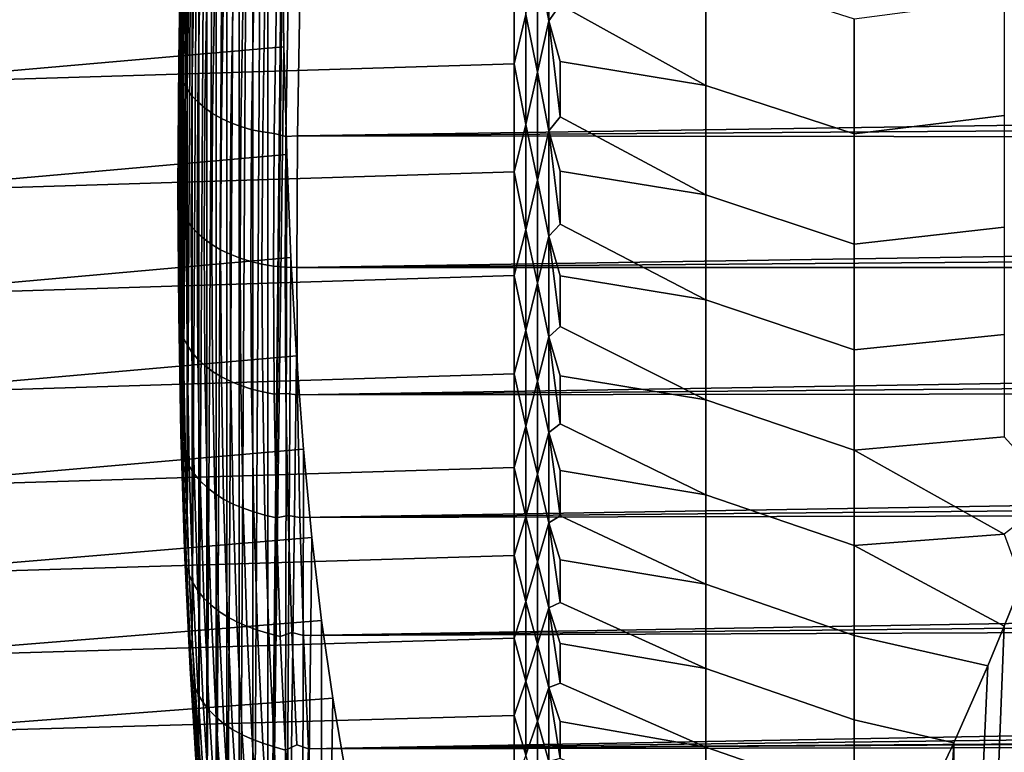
# Model space of a CAD drawing. Header units: metres. Extents: x -32 to 117, y -314 to 32.
# Tile 317 of 380: x 58.98 to 65.6, y -21.42 to -16.5. Entities that reach past the tile are written whole.
import ezdxf

# ---------------------------------------------------------------- set-up
doc = ezdxf.new("R2010")
doc.units = ezdxf.units.M
doc.layers.add('solid_24_501_064_XXX', color=7, linetype='CONTINUOUS')

msp = doc.modelspace()

# ---------------------------------------------------------------- linework, layer by layer
at = {"layer": 'solid_24_501_064_XXX'}
for points in [[(60.646011, -6.842627, 78.426437), (60.755825, -5.76276, 78.685928), (60.745323, -15.146692, 70.873718), (60.64603, -24.836847, 63.327366)], [(60.545338, -24.353743, 64.325645), (60.545319, -7.909618, 78.124016), (60.646011, -6.842627, 78.426437)], [(60.64603, -24.836847, 63.327366), (60.545338, -24.353743, 64.325645), (60.646011, -6.842627, 78.426437)], [(60.453846, -23.831007, 65.303009), (60.453831, -8.962889, 77.778938), (60.545319, -7.909618, 78.124016)], [(60.545338, -24.353743, 64.325645), (60.453846, -23.831007, 65.303009), (60.545319, -7.909618, 78.124016)], [(60.371704, -23.269875, 66.25753), (60.371693, -10.000335, 77.392075), (60.453831, -8.962889, 77.778938)], [(60.453846, -23.831007, 65.303009), (60.371704, -23.269875, 66.25753), (60.453831, -8.962889, 77.778938)], [(60.298977, -22.670658, 67.188568), (60.298969, -11.021258, 76.963638), (60.371693, -10.000335, 77.392075)], [(60.371704, -23.269875, 66.25753), (60.298977, -22.670658, 67.188568), (60.371693, -10.000335, 77.392075)], [(60.235809, -22.035179, 68.093773), (60.235802, -12.02303, 76.495003), (60.298969, -11.021258, 76.963638)], [(60.298977, -22.670658, 67.188568), (60.235809, -22.035179, 68.093773), (60.298969, -11.021258, 76.963638)], [(60.182285, -21.3641, 68.972038), (60.182278, -13.004457, 75.986641), (60.235802, -12.02303, 76.495003)], [(60.235809, -22.035179, 68.093773), (60.182285, -21.3641, 68.972038), (60.235802, -12.02303, 76.495003)], [(60.13847, -20.659494, 69.821259), (60.138466, -13.963104, 75.440216), (60.182278, -13.004457, 75.986641)], [(60.182285, -21.3641, 68.972038), (60.13847, -20.659494, 69.821259), (60.182278, -13.004457, 75.986641)], [(60.104458, -19.922373, 70.64006), (60.104454, -14.897441, 74.856491), (60.138466, -13.963104, 75.440216)], [(60.13847, -20.659494, 69.821259), (60.104458, -19.922373, 70.64006), (60.138466, -13.963104, 75.440216)], [(60.080189, -19.155029, 71.426842), (60.080189, -15.805494, 74.237434), (60.104454, -14.897441, 74.856491)], [(60.104458, -19.922373, 70.64006), (60.080189, -19.155029, 71.426842), (60.104454, -14.897441, 74.856491)], [(60.64603, -24.836847, 63.327366), (60.745323, -15.146692, 70.873718), (60.74514, -15.927435, 70.219666)], [(62.458523, -16.094618, 33.911293), (62.535694, -15.733213, 33.575859), (62.535694, -16.503094, 34.262165)], [(62.535694, -16.503094, 34.262165), (62.535694, -15.733213, 33.575859), (62.611195, -16.395977, 34.134148)], [(60.067432, -15.833385, 74.312195), (60.080189, -15.805494, 74.237434), (60.065643, -16.684847, 73.585205), (60.052616, -16.723408, 73.652626)], [(60.065643, -18.359995, 72.179588), (60.065643, -16.684847, 73.585205), (60.080189, -15.805494, 74.237434)], [(60.080189, -19.155029, 71.426842), (60.065643, -18.359995, 72.179588), (60.080189, -15.805494, 74.237434)], [(60.067432, -15.833385, 74.312195), (60.052616, -16.723408, 73.652626), (60.047016, -16.771893, 73.715454), (60.061874, -15.879265, 74.376953)], [(60.061874, -15.879265, 74.376953), (60.047016, -16.771893, 73.715454), (60.049324, -16.820534, 73.778366), (60.064228, -15.925352, 74.441757)], [(60.74514, -15.927435, 70.219666), (57.914215, -16.167145, 70.007317), (57.914215, -16.926891, 69.295097), (60.754452, -16.679441, 69.533844)], [(60.064228, -15.925352, 74.441757), (60.049324, -16.820534, 73.778366), (60.059521, -16.868849, 73.840736), (60.074467, -15.971191, 74.505966)], [(60.64603, -24.836847, 63.327366), (60.74514, -15.927435, 70.219666), (60.754452, -16.679441, 69.533844)], [(60.074467, -15.971191, 74.505966), (60.059521, -16.868849, 73.840736), (60.077503, -16.916363, 73.901962), (60.092487, -16.016329, 74.568947)], [(60.092487, -16.016329, 74.568947), (60.077503, -16.916363, 73.901962), (60.103092, -16.962603, 73.961426), (60.118114, -16.060316, 74.630081)], [(62.611195, -16.395977, 34.134148), (62.611195, -16.008059, 33.785751), (63.590717, -16.171513, 33.533978), (63.590717, -16.938105, 34.234516)], [(57.914215, -16.926891, 34.704903), (57.914215, -16.167145, 33.992683), (62.30183, -16.03533, 33.875206), (62.30183, -16.792776, 34.574654)], [(60.118114, -16.060316, 74.630081), (60.103092, -16.962603, 73.961426), (60.13604, -17.007113, 74.018547), (60.151096, -16.102722, 74.688759)], [(62.380379, -16.461163, 34.25684), (62.30183, -16.792776, 34.574654), (62.30183, -16.03533, 33.875206)], [(60.151096, -16.102722, 74.688759), (60.13604, -17.007113, 74.018547), (60.176014, -17.049454, 74.072754), (60.191101, -16.143126, 74.744408)], [(60.191101, -16.143126, 74.744408), (60.176014, -17.049454, 74.072754), (60.222622, -17.089205, 74.12352), (60.23774, -16.181128, 74.796463)], [(62.380379, -16.461163, 34.25684), (62.458523, -16.094618, 33.911293), (62.458523, -16.849407, 34.612202)], [(62.458523, -16.849407, 34.612202), (62.458523, -16.094618, 33.911293), (62.535694, -16.503094, 34.262165)], [(60.23774, -16.181128, 74.796463), (60.222622, -17.089205, 74.12352), (60.275402, -17.125973, 74.170326), (60.290546, -16.216351, 74.844421)], [(60.290546, -16.216351, 74.844421), (60.275402, -17.125973, 74.170326), (60.333832, -17.159397, 74.21273), (60.348999, -16.248447, 74.887802)], [(64.589394, -17.263134, 34.187111), (63.590717, -16.938105, 34.234516), (63.590717, -16.171513, 33.533978), (64.589394, -16.489861, 33.468967)], [(60.348999, -16.248447, 74.887802), (60.333832, -17.159397, 74.21273), (60.397339, -17.189144, 74.250298), (60.412521, -16.2771, 74.926186)], [(60.412521, -16.2771, 74.926186), (60.397339, -17.189144, 74.250298), (60.465286, -17.21492, 74.282669), (60.480484, -16.302025, 74.959183)], [(60.465286, -17.21492, 74.282669), (60.537022, -17.235477, 74.31028), (60.552261, -16.320929, 74.987923), (60.480484, -16.302025, 74.959183)], [(60.627121, -16.334593, 75.011444), (60.552261, -16.320929, 74.987923), (60.537022, -17.235477, 74.31028), (60.611824, -17.251083, 74.332497)], [(60.704372, -16.340668, 75.031067), (60.627121, -16.334593, 75.011444), (60.611824, -17.251083, 74.332497), (60.688969, -17.260508, 74.349937)], [(60.767494, -17.281231, 74.348846), (60.782459, -16.375309, 75.020882), (60.704372, -16.340668, 75.031067), (60.688969, -17.260508, 74.349937)], [(60.767494, -17.281231, 74.348846), (60.846821, -17.276987, 74.357201), (60.86158, -16.363916, 75.033897), (60.782459, -16.375309, 75.020882)], [(60.86158, -16.363916, 75.033897), (60.846821, -17.276987, 74.357201), (97.099747, -16.740675, 74.761551), (97.212845, -16.452003, 74.971062)], [(62.535694, -16.503094, 34.262165), (62.611195, -16.395977, 34.134148), (63.590717, -16.938105, 34.234516), (62.611195, -16.776314, 34.490803)], [(65.597748, -16.356504, 33.061081), (65.597748, -17.139183, 33.766342), (64.589394, -17.263134, 34.187111), (64.589394, -16.489861, 33.468967)], [(62.380379, -17.200689, 34.97279), (62.30183, -16.792776, 34.574654), (62.380379, -16.461163, 34.25684)], [(62.380379, -17.200689, 34.97279), (62.380379, -16.461163, 34.25684), (62.458523, -16.849407, 34.612202)], [(62.458523, -16.849407, 34.612202), (62.535694, -16.503094, 34.262165), (62.535694, -17.243067, 34.98061)], [(62.535694, -16.503094, 34.262165), (62.611195, -16.776314, 34.490803), (62.611195, -17.148895, 34.855549)], [(62.535694, -17.243067, 34.98061), (62.535694, -16.503094, 34.262165), (62.611195, -17.148895, 34.855549)], [(60.754452, -16.679441, 69.533844), (57.914215, -16.926891, 69.295097), (57.914215, -17.655293, 68.55085), (60.773251, -17.402605, 68.81633)], [(60.64603, -24.836847, 63.327366), (60.754452, -16.679441, 69.533844), (60.773251, -17.402605, 68.81633), (60.755848, -25.279907, 62.308952)], [(60.052616, -16.723408, 73.652626), (60.047661, -17.585911, 72.958069), (60.042046, -17.636921, 73.01886), (60.047016, -16.771893, 73.715454)], [(60.047661, -17.585911, 72.958069), (60.060833, -17.536364, 72.899025), (60.065643, -16.684847, 73.585205), (60.065643, -18.359995, 72.179588)], [(60.047661, -17.585911, 72.958069), (60.052616, -16.723408, 73.652626), (60.065643, -16.684847, 73.585205), (60.060833, -17.536364, 72.899025)], [(60.846821, -17.276987, 74.357201), (97.007416, -17.029106, 74.546577), (97.099747, -16.740675, 74.761551)], [(57.914215, -17.655293, 35.44915), (57.914215, -16.926891, 34.704903), (62.30183, -16.792776, 34.574654), (62.30183, -17.519749, 35.305737)], [(60.047016, -16.771893, 73.715454), (60.042046, -17.636921, 73.01886), (60.044342, -17.688036, 73.079781), (60.049324, -16.820534, 73.778366)], [(62.380379, -17.200689, 34.97279), (62.30183, -17.519749, 35.305737), (62.30183, -16.792776, 34.574654)], [(62.611195, -17.148895, 34.855549), (62.611195, -16.776314, 34.490803), (63.590717, -16.938105, 34.234516), (63.590717, -17.674377, 34.96685)], [(60.049324, -16.820534, 73.778366), (60.044342, -17.688036, 73.079781), (60.054527, -17.738754, 73.140221), (60.059521, -16.868849, 73.840736)], [(60.059521, -16.868849, 73.840736), (60.054527, -17.738754, 73.140221), (60.072495, -17.78857, 73.199593), (60.077503, -16.916363, 73.901962)], [(62.380379, -17.200689, 34.97279), (62.458523, -16.849407, 34.612202), (62.458523, -17.573704, 35.344582)], [(62.458523, -17.573704, 35.344582), (62.458523, -16.849407, 34.612202), (62.535694, -17.243067, 34.98061)], [(60.077503, -16.916363, 73.901962), (60.072495, -17.78857, 73.199593), (60.098072, -17.836992, 73.257301), (60.103092, -16.962603, 73.961426)], [(64.589394, -18.005159, 34.9375), (63.590717, -17.674377, 34.96685), (63.590717, -16.938105, 34.234516), (64.589394, -17.263134, 34.187111)], [(60.103092, -16.962603, 73.961426), (60.098072, -17.836992, 73.257301), (60.131004, -17.883543, 73.312775), (60.13604, -17.007113, 74.018547)], [(60.13604, -17.007113, 74.018547), (60.131004, -17.883543, 73.312775), (60.170967, -17.927761, 73.365471), (60.176014, -17.049454, 74.072754)], [(60.176014, -17.049454, 74.072754), (60.170967, -17.927761, 73.365471), (60.217567, -17.969208, 73.414871), (60.222622, -17.089205, 74.12352)], [(60.846821, -17.276987, 74.357201), (96.936058, -17.316771, 74.326401), (97.007416, -17.029106, 74.546577)], [(60.222622, -17.089205, 74.12352), (60.217567, -17.969208, 73.414871), (60.27034, -18.007475, 73.460472), (60.275402, -17.125973, 74.170326)], [(60.275402, -17.125973, 74.170326), (60.27034, -18.007475, 73.460472), (60.328762, -18.042185, 73.501839), (60.333832, -17.159397, 74.21273)], [(65.597748, -17.139183, 33.766342), (65.597748, -17.891481, 34.503922), (64.589394, -18.005159, 34.9375), (64.589394, -17.263134, 34.187111)], [(60.333832, -17.159397, 74.21273), (60.328762, -18.042185, 73.501839), (60.392262, -18.072992, 73.538551), (60.397339, -17.189144, 74.250298)], [(60.397339, -17.189144, 74.250298), (60.392262, -18.072992, 73.538551), (60.460205, -18.099594, 73.570259), (60.465286, -17.21492, 74.282669)], [(62.380379, -17.909107, 35.71954), (62.30183, -17.519749, 35.305737), (62.380379, -17.200689, 34.97279)], [(62.380379, -17.909107, 35.71954), (62.380379, -17.200689, 34.97279), (62.458523, -17.573704, 35.344582)], [(62.535694, -17.243067, 34.98061), (62.611195, -17.148895, 34.855549), (63.590717, -17.674377, 34.96685), (62.611195, -17.513548, 35.228226)], [(60.465286, -17.21492, 74.282669), (60.460205, -18.099594, 73.570259), (60.531925, -18.121725, 73.596634), (60.537022, -17.235477, 74.31028)], [(60.537022, -17.235477, 74.31028), (60.531925, -18.121725, 73.596634), (60.606709, -18.13917, 73.617424), (60.611824, -17.251083, 74.332497)], [(60.611824, -17.251083, 74.332497), (60.606709, -18.13917, 73.617424), (60.683819, -18.151752, 73.632416), (60.688969, -17.260508, 74.349937)], [(60.688969, -17.260508, 74.349937), (60.683819, -18.151752, 73.632416), (60.762493, -18.159351, 73.641472), (60.767494, -17.281231, 74.348846)], [(60.767494, -17.281231, 74.348846), (60.762493, -18.159351, 73.641472), (60.841869, -18.161894, 73.644501), (60.846821, -17.276987, 74.357201)], [(60.846821, -17.276987, 74.357201), (60.841869, -18.161894, 73.644501), (96.8853, -17.60202, 74.102211), (96.936058, -17.316771, 74.326401)], [(62.458523, -17.573704, 35.344582), (62.535694, -17.243067, 34.98061), (62.535694, -17.951792, 35.7299)], [(62.535694, -17.243067, 34.98061), (62.611195, -17.513548, 35.228226), (62.611195, -17.870104, 35.608654)], [(62.535694, -17.951792, 35.7299), (62.535694, -17.243067, 34.98061), (62.611195, -17.870104, 35.608654)], [(60.773251, -17.402605, 68.81633), (57.914215, -17.655293, 68.55085), (57.914215, -18.351, 67.775955), (60.801495, -18.094584, 68.069389)], [(60.755848, -25.279907, 62.308952), (60.773251, -17.402605, 68.81633), (60.801495, -18.094584, 68.069389)], [(57.914215, -18.351, 36.224045), (57.914215, -17.655293, 35.44915), (62.30183, -17.519749, 35.305737), (62.30183, -18.214928, 36.067127)], [(62.380379, -17.909107, 35.71954), (62.30183, -18.214928, 36.067127), (62.30183, -17.519749, 35.305737)], [(62.611195, -17.870104, 35.608654), (62.611195, -17.513548, 35.228226), (63.590717, -17.674377, 34.96685), (63.590717, -18.379017, 35.729671)], [(60.047661, -17.585911, 72.958069), (60.052616, -18.419693, 72.229271), (60.047016, -18.473145, 72.287933), (60.042046, -17.636921, 73.01886)], [(60.047661, -17.585911, 72.958069), (60.065643, -18.359995, 72.179588), (60.052616, -18.419693, 72.229271)], [(96.854958, -17.88357, 73.875031), (96.8853, -17.60202, 74.102211), (60.841869, -18.161894, 73.644501)], [(62.380379, -17.909107, 35.71954), (62.458523, -17.573704, 35.344582), (62.458523, -18.266193, 36.107101)], [(62.458523, -18.266193, 36.107101), (62.458523, -17.573704, 35.344582), (62.535694, -17.951792, 35.7299)], [(60.042046, -17.636921, 73.01886), (60.047016, -18.473145, 72.287933), (60.049324, -18.526653, 72.346756), (60.044342, -17.688036, 73.079781)], [(60.044342, -17.688036, 73.079781), (60.049324, -18.526653, 72.346756), (60.059521, -18.579693, 72.405174), (60.054527, -17.738754, 73.140221)], [(60.054527, -17.738754, 73.140221), (60.059521, -18.579693, 72.405174), (60.077503, -18.631735, 72.462593), (60.072495, -17.78857, 73.199593)], [(64.589394, -18.714598, 35.718765), (63.590717, -18.379017, 35.729671), (63.590717, -17.674377, 34.96685), (64.589394, -18.005159, 34.9375)], [(60.072495, -17.78857, 73.199593), (60.077503, -18.631735, 72.462593), (60.103096, -18.682266, 72.518456), (60.098072, -17.836992, 73.257301)], [(60.098072, -17.836992, 73.257301), (60.103096, -18.682266, 72.518456), (60.13604, -18.730789, 72.572212), (60.131004, -17.883543, 73.312775)], [(62.535694, -17.951792, 35.7299), (62.611195, -17.870104, 35.608654), (63.590717, -18.379017, 35.729671), (62.611195, -18.218397, 35.996662)], [(60.131004, -17.883543, 73.312775), (60.13604, -18.730789, 72.572212), (60.176014, -18.776821, 72.623322), (60.170967, -17.927761, 73.365471)], [(60.170967, -17.927761, 73.365471), (60.176014, -18.776821, 72.623322), (60.222622, -18.81991, 72.67128), (60.217567, -17.969208, 73.414871)], [(96.854958, -17.88357, 73.875031), (60.841869, -18.161894, 73.644501), (96.845093, -18.161894, 73.644501)], [(62.380379, -18.585133, 36.495731), (62.30183, -18.214928, 36.067127), (62.380379, -17.909107, 35.71954)], [(62.380379, -18.585133, 36.495731), (62.380379, -17.909107, 35.71954), (62.458523, -18.266193, 36.107101)], [(65.597748, -17.891481, 34.503922), (65.597748, -18.612068, 35.272511), (64.589394, -18.714598, 35.718765), (64.589394, -18.005159, 34.9375)], [(60.217567, -17.969208, 73.414871), (60.222622, -18.81991, 72.67128), (60.275402, -18.859625, 72.715622), (60.27034, -18.007475, 73.460472)], [(62.458523, -18.266193, 36.107101), (62.535694, -17.951792, 35.7299), (62.535694, -18.627985, 36.508675)], [(62.535694, -17.951792, 35.7299), (62.611195, -18.218397, 35.996662), (62.611195, -18.558268, 36.392071)], [(62.535694, -18.627985, 36.508675), (62.535694, -17.951792, 35.7299), (62.611195, -18.558268, 36.392071)], [(60.27034, -18.007475, 73.460472), (60.275402, -18.859625, 72.715622), (60.333832, -18.895578, 72.755898), (60.328762, -18.042185, 73.501839)], [(60.328762, -18.042185, 73.501839), (60.333832, -18.895578, 72.755898), (60.397339, -18.92741, 72.791718), (60.392262, -18.072992, 73.538551)], [(60.801495, -18.094584, 68.069389), (57.914215, -18.351, 67.775955), (57.914215, -19.012726, 66.971848), (60.839176, -18.755272, 67.293129)], [(60.392262, -18.072992, 73.538551), (60.397339, -18.92741, 72.791718), (60.465286, -18.954809, 72.822723), (60.460205, -18.099594, 73.570259)], [(60.460205, -18.099594, 73.570259), (60.465286, -18.954809, 72.822723), (60.537022, -18.978432, 72.847763), (60.531925, -18.121725, 73.596634)], [(60.531925, -18.121725, 73.596634), (60.537022, -18.978432, 72.847763), (60.611824, -18.997604, 72.866989), (60.606709, -18.13917, 73.617424)], [(60.755848, -25.279907, 62.308952), (60.801495, -18.094584, 68.069389), (60.839176, -18.755272, 67.293129)], [(60.606709, -18.13917, 73.617424), (60.611824, -18.997604, 72.866989), (60.688969, -19.013142, 72.879295), (60.683819, -18.151752, 73.632416)], [(60.683819, -18.151752, 73.632416), (60.688969, -19.013142, 72.879295), (60.767494, -19.008467, 72.899521), (60.762493, -18.159351, 73.641472)], [(60.762493, -18.159351, 73.641472), (60.767494, -19.008467, 72.899521), (60.846825, -19.017479, 72.896751), (60.841869, -18.161894, 73.644501)], [(60.841869, -18.161894, 73.644501), (60.846825, -19.017479, 72.896751), (96.85495, -18.43726, 73.410423), (96.845093, -18.161894, 73.644501)], [(57.914215, -19.012726, 37.028152), (57.914215, -18.351, 36.224045), (62.30183, -18.214928, 36.067127), (62.30183, -18.877043, 36.857433)], [(62.380379, -18.585133, 36.495731), (62.30183, -18.877043, 36.857433), (62.30183, -18.214928, 36.067127)], [(62.380379, -18.585133, 36.495731), (62.458523, -18.266193, 36.107101), (62.458523, -18.925625, 36.898388)], [(62.458523, -18.925625, 36.898388), (62.458523, -18.266193, 36.107101), (62.535694, -18.627985, 36.508675)], [(62.611195, -18.558268, 36.392071), (62.611195, -18.218397, 35.996662), (63.590717, -18.379017, 35.729671), (63.590717, -19.05076, 36.521618)], [(60.067432, -19.223795, 71.4673), (60.052616, -18.419693, 72.229271), (60.065643, -18.359995, 72.179588), (60.080189, -19.155029, 71.426842)], [(64.589394, -19.390165, 36.529503), (63.590717, -19.05076, 36.521618), (63.590717, -18.379017, 35.729671), (64.589394, -18.714598, 35.718765)], [(60.052616, -18.419693, 72.229271), (60.067432, -19.223795, 71.4673), (60.061878, -19.2796, 71.523727), (60.047016, -18.473145, 72.287933)], [(60.846825, -19.017479, 72.896751), (96.885307, -18.7099, 73.172585), (96.85495, -18.43726, 73.410423)], [(60.047016, -18.473145, 72.287933), (60.061878, -19.2796, 71.523727), (60.064228, -19.335417, 71.580368), (60.049324, -18.526653, 72.346756)], [(60.049324, -18.526653, 72.346756), (60.064228, -19.335417, 71.580368), (60.074467, -19.390694, 71.636665), (60.059521, -18.579693, 72.405174)], [(60.059521, -18.579693, 72.405174), (60.074467, -19.390694, 71.636665), (60.092487, -19.444883, 71.692047), (60.077503, -18.631735, 72.462593)], [(62.380379, -19.227545, 37.299965), (62.30183, -18.877043, 36.857433), (62.380379, -18.585133, 36.495731)], [(62.380379, -19.227545, 37.299965), (62.380379, -18.585133, 36.495731), (62.458523, -18.925625, 36.898388)], [(62.535694, -18.627985, 36.508675), (62.611195, -18.558268, 36.392071), (63.590717, -19.05076, 36.521618), (62.611195, -18.889559, 36.794693)], [(60.077503, -18.631735, 72.462593), (60.092487, -19.444883, 71.692047), (60.118114, -19.497448, 71.745987), (60.103096, -18.682266, 72.518456)], [(62.458523, -18.925625, 36.898388), (62.535694, -18.627985, 36.508675), (62.535694, -19.27042, 37.315525)], [(62.535694, -18.627985, 36.508675), (62.611195, -18.889559, 36.794693), (62.611195, -19.212116, 37.204346)], [(62.535694, -19.27042, 37.315525), (62.535694, -18.627985, 36.508675), (62.611195, -19.212116, 37.204346)], [(65.597748, -18.612068, 35.272511), (65.597748, -19.299664, 36.070755), (64.589394, -19.390165, 36.529503), (64.589394, -18.714598, 35.718765)], [(60.103096, -18.682266, 72.518456), (60.118114, -19.497448, 71.745987), (60.151096, -19.547873, 71.797935), (60.13604, -18.730789, 72.572212)], [(60.13604, -18.730789, 72.572212), (60.151096, -19.547873, 71.797935), (60.191101, -19.595655, 71.847389), (60.176014, -18.776821, 72.623322)], [(60.846825, -19.017479, 72.896751), (96.936073, -18.980242, 72.93058), (96.885307, -18.7099, 73.172585)], [(60.839176, -18.755272, 67.293129), (57.914215, -19.012726, 66.971848), (57.914215, -19.639244, 66.140015), (60.8862, -19.382492, 66.489922)], [(60.176014, -18.776821, 72.623322), (60.191101, -19.595655, 71.847389), (60.23774, -19.640324, 71.893852), (60.222622, -18.81991, 72.67128)], [(60.755848, -25.279907, 62.308952), (60.839176, -18.755272, 67.293129), (60.8862, -19.382492, 66.489922), (60.874622, -25.681635, 61.272495)], [(60.222622, -18.81991, 72.67128), (60.23774, -19.640324, 71.893852), (60.290546, -19.681437, 71.936867), (60.275402, -18.859625, 72.715622)], [(60.275402, -18.859625, 72.715622), (60.290546, -19.681437, 71.936867), (60.348999, -19.718588, 71.976013), (60.333832, -18.895578, 72.755898)], [(57.914215, -19.639244, 37.859982), (57.914215, -19.012726, 37.028152), (62.30183, -18.877043, 36.857433), (62.30183, -19.504894, 37.675228)], [(60.333832, -18.895578, 72.755898), (60.348999, -19.718588, 71.976013), (60.412521, -19.75141, 72.010895), (60.397339, -18.92741, 72.791718)], [(60.397339, -18.92741, 72.791718), (60.412521, -19.75141, 72.010895), (60.480484, -19.779575, 72.041168), (60.465286, -18.954809, 72.822723)], [(62.380379, -19.227545, 37.299965), (62.30183, -19.504894, 37.675228), (62.30183, -18.877043, 36.857433)], [(62.380379, -19.227545, 37.299965), (62.458523, -18.925625, 36.898388), (62.458523, -19.550804, 37.717003)], [(62.458523, -19.550804, 37.717003), (62.458523, -18.925625, 36.898388), (62.535694, -19.27042, 37.315525)], [(62.611195, -19.212116, 37.204346), (62.611195, -18.889559, 36.794693), (63.590717, -19.05076, 36.521618), (63.590717, -19.688406, 37.341267)], [(60.465286, -18.954809, 72.822723), (60.480484, -19.779575, 72.041168), (60.552261, -19.804602, 72.064774), (60.537022, -18.978432, 72.847763)], [(60.537022, -18.978432, 72.847763), (60.552261, -19.804602, 72.064774), (60.627121, -19.825386, 72.082314), (60.611824, -18.997604, 72.866989)], [(60.611824, -18.997604, 72.866989), (60.627121, -19.825386, 72.082314), (60.704372, -19.843658, 72.091705), (60.688969, -19.013142, 72.879295)], [(60.861584, -19.842489, 72.115013), (97.007439, -19.247049, 72.685493), (96.936073, -18.980242, 72.93058), (60.846825, -19.017479, 72.896751)], [(60.704372, -19.843658, 72.091705), (60.782459, -19.827616, 72.124054), (60.767494, -19.008467, 72.899521), (60.688969, -19.013142, 72.879295)], [(60.767494, -19.008467, 72.899521), (60.782459, -19.827616, 72.124054), (60.861584, -19.842489, 72.115013), (60.846825, -19.017479, 72.896751)], [(64.589394, -20.030636, 37.36824), (63.590717, -19.688406, 37.341267), (63.590717, -19.05076, 36.521618), (64.589394, -19.390165, 36.529503)], [(60.092083, -19.996675, 70.67363), (60.067432, -19.223795, 71.4673), (60.080189, -19.155029, 71.426842), (60.104458, -19.922373, 70.64006)], [(60.067432, -19.223795, 71.4673), (60.092083, -19.996675, 70.67363), (60.086597, -20.054741, 70.727737), (60.061878, -19.2796, 71.523727)], [(60.861584, -19.842489, 72.115013), (97.099785, -19.508869, 72.438744), (97.007439, -19.247049, 72.685493)], [(62.380379, -19.835182, 38.130783), (62.30183, -19.504894, 37.675228), (62.380379, -19.227545, 37.299965)], [(62.380379, -19.835182, 38.130783), (62.380379, -19.227545, 37.299965), (62.458523, -19.550804, 37.717003)], [(62.535694, -19.27042, 37.315525), (62.611195, -19.212116, 37.204346), (63.590717, -19.688406, 37.341267), (62.611195, -19.525791, 37.620838)], [(60.061878, -19.2796, 71.523727), (60.086597, -20.054741, 70.727737), (60.08902, -20.112774, 70.782104), (60.064228, -19.335417, 71.580368)], [(62.458523, -19.550804, 37.717003), (62.535694, -19.27042, 37.315525), (62.535694, -19.877934, 38.148983)], [(62.535694, -19.27042, 37.315525), (62.611195, -19.525791, 37.620838), (62.611195, -19.830439, 38.04398)], [(62.535694, -19.877934, 38.148983), (62.535694, -19.27042, 37.315525), (62.611195, -19.830439, 38.04398)], [(65.946266, -19.683893, 36.441795), (65.597748, -19.953051, 36.897228), (64.589394, -19.390165, 36.529503), (65.597748, -19.299664, 36.070755)], [(60.8862, -19.382492, 66.489922), (57.914215, -19.639244, 66.140015), (57.914215, -20.229397, 65.281998), (60.942558, -19.976122, 65.659966)], [(60.064228, -19.335417, 71.580368), (60.08902, -20.112774, 70.782104), (60.099327, -20.1702, 70.836189), (60.074467, -19.390694, 71.636665)], [(60.074467, -19.390694, 71.636665), (60.099327, -20.1702, 70.836189), (60.117416, -20.226452, 70.889458), (60.092487, -19.444883, 71.692047)], [(60.874622, -25.681635, 61.272495), (60.8862, -19.382492, 66.489922), (60.942558, -19.976122, 65.659966)], [(65.597748, -19.953051, 36.897228), (64.589394, -20.030636, 37.36824), (64.589394, -19.390165, 36.529503)], [(60.092487, -19.444883, 71.692047), (60.117416, -20.226452, 70.889458), (60.143105, -20.280973, 70.941383), (60.118114, -19.497448, 71.745987)], [(57.914215, -20.229397, 38.717999), (57.914215, -19.639244, 37.859982), (62.30183, -19.504894, 37.675228), (62.30183, -20.09734, 38.519016)], [(60.118114, -19.497448, 71.745987), (60.143105, -20.280973, 70.941383), (60.176144, -20.333223, 70.991463), (60.151096, -19.547873, 71.797935)], [(60.861584, -19.842489, 72.115013), (97.212906, -19.765347, 72.190819), (97.099785, -19.508869, 72.438744)], [(62.380379, -19.835182, 38.130783), (62.30183, -20.09734, 38.519016), (62.30183, -19.504894, 37.675228)], [(62.611195, -19.830439, 38.04398), (62.611195, -19.525791, 37.620838), (63.590717, -19.688406, 37.341267), (63.590717, -20.290812, 38.187149)], [(60.151096, -19.547873, 71.797935), (60.176144, -20.333223, 70.991463), (60.216206, -20.382687, 71.039185), (60.191101, -19.595655, 71.847389)], [(62.380379, -19.835182, 38.130783), (62.458523, -19.550804, 37.717003), (62.458523, -20.140602, 38.561466)], [(62.458523, -20.140602, 38.561466), (62.458523, -19.550804, 37.717003), (62.535694, -19.877934, 38.148983)], [(60.191101, -19.595655, 71.847389), (60.216206, -20.382687, 71.039185), (60.26289, -20.428875, 71.084091), (60.23774, -19.640324, 71.893852)], [(60.23774, -19.640324, 71.893852), (60.26289, -20.428875, 71.084091), (60.315739, -20.471331, 71.125725), (60.290546, -19.681437, 71.936867)], [(60.290546, -19.681437, 71.936867), (60.315739, -20.471331, 71.125725), (60.374229, -20.509632, 71.163689), (60.348999, -19.718588, 71.976013)], [(60.348999, -19.718588, 71.976013), (60.374229, -20.509632, 71.163689), (60.437782, -20.543404, 71.197594), (60.412521, -19.75141, 72.010895)], [(64.589394, -20.634851, 38.233459), (63.590717, -20.290812, 38.187149), (63.590717, -19.688406, 37.341267), (64.589394, -20.030636, 37.36824)], [(60.412521, -19.75141, 72.010895), (60.437782, -20.543404, 71.197594), (60.505768, -20.572309, 71.227112), (60.480484, -19.779575, 72.041168)], [(60.480484, -19.779575, 72.041168), (60.505768, -20.572309, 71.227112), (60.577618, -20.598639, 71.249199), (60.552261, -19.804602, 72.064774)], [(60.886166, -20.635553, 71.300537), (97.34668, -20.014908, 71.943451), (97.212906, -19.765347, 72.190819), (60.861584, -19.842489, 72.115013)], [(60.552261, -19.804602, 72.064774), (60.577618, -20.598639, 71.249199), (60.652573, -20.620911, 71.264938), (60.627121, -19.825386, 72.082314)], [(60.627121, -19.825386, 72.082314), (60.652573, -20.620911, 71.264938), (60.73, -20.641685, 71.271187), (60.704372, -19.843658, 72.091705)], [(60.73, -20.641685, 71.271187), (60.807354, -20.61525, 71.316566), (60.782459, -19.827616, 72.124054), (60.704372, -19.843658, 72.091705)], [(60.782459, -19.827616, 72.124054), (60.807354, -20.61525, 71.316566), (60.886166, -20.635553, 71.300537), (60.861584, -19.842489, 72.115013)], [(62.380379, -20.406942, 38.986691), (62.30183, -20.09734, 38.519016), (62.380379, -19.835182, 38.130783)], [(62.380379, -20.406942, 38.986691), (62.380379, -19.835182, 38.130783), (62.458523, -20.140602, 38.561466)], [(62.535694, -19.877934, 38.148983), (62.611195, -19.830439, 38.04398), (63.590717, -20.290812, 38.187149), (62.611195, -20.125917, 38.473576)], [(60.126534, -20.736795, 69.849739), (60.092083, -19.996675, 70.67363), (60.104458, -19.922373, 70.64006), (60.13847, -20.659494, 69.821259)], [(62.458523, -20.140602, 38.561466), (62.535694, -19.877934, 38.148983), (62.535694, -20.449425, 39.007542)], [(62.535694, -19.877934, 38.148983), (62.611195, -20.125917, 38.473576), (62.611195, -20.412092, 38.90942)], [(62.535694, -20.449425, 39.007542), (62.535694, -19.877934, 38.148983), (62.611195, -20.412092, 38.90942)], [(60.942558, -19.976122, 65.659966), (57.914215, -20.229397, 65.281998), (57.914215, -20.782087, 64.399391), (61.008106, -20.534176, 64.805717)], [(60.874622, -25.681635, 61.272495), (60.942558, -19.976122, 65.659966), (61.008106, -20.534176, 64.805717), (61.002239, -26.041723, 60.218884)], [(65.715691, -20.279531, 37.299675), (65.597603, -20.570997, 37.750458), (64.589394, -20.030636, 37.36824), (65.597748, -19.953051, 36.897228)], [(60.092083, -19.996675, 70.67363), (60.126534, -20.736795, 69.849739), (60.121151, -20.797024, 69.901436), (60.086597, -20.054741, 70.727737)], [(60.086597, -20.054741, 70.727737), (60.121151, -20.797024, 69.901436), (60.123672, -20.85718, 69.953438), (60.08902, -20.112774, 70.782104)], [(60.886166, -20.635553, 71.300537), (97.500961, -20.257532, 71.696953), (97.34668, -20.014908, 71.943451)], [(65.486107, -20.837645, 38.183224), (64.589394, -20.634851, 38.233459), (64.589394, -20.030636, 37.36824), (65.597603, -20.570997, 37.750458)], [(57.914215, -20.782087, 39.600613), (57.914215, -20.229397, 38.717999), (62.30183, -20.09734, 38.519016), (62.30183, -20.653303, 39.387268)], [(60.08902, -20.112774, 70.782104), (60.123672, -20.85718, 69.953438), (60.134075, -20.916662, 70.005226), (60.099327, -20.1702, 70.836189)], [(62.380379, -20.406942, 38.986691), (62.30183, -20.653303, 39.387268), (62.30183, -20.09734, 38.519016)], [(60.099327, -20.1702, 70.836189), (60.134075, -20.916662, 70.005226), (60.152256, -20.974888, 70.056305), (60.117416, -20.226452, 70.889458)], [(62.380379, -20.406942, 38.986691), (62.458523, -20.140602, 38.561466), (62.458523, -20.693947, 39.430252)], [(62.458523, -20.693947, 39.430252), (62.458523, -20.140602, 38.561466), (62.535694, -20.449425, 39.007542)], [(62.611195, -20.412092, 38.90942), (62.611195, -20.125917, 38.473576), (63.590717, -20.290812, 38.187149), (63.590717, -20.856897, 39.057758)], [(60.117416, -20.226452, 70.889458), (60.152256, -20.974888, 70.056305), (60.178032, -21.031279, 70.106148), (60.143105, -20.280973, 70.941383)], [(60.143105, -20.280973, 70.941383), (60.178032, -21.031279, 70.106148), (60.211151, -21.085278, 70.154282), (60.176144, -20.333223, 70.991463)], [(60.886166, -20.635553, 71.300537), (97.675285, -20.491785, 71.453117), (97.500961, -20.257532, 71.696953)], [(64.589394, -21.201721, 39.123596), (63.590717, -20.856897, 39.057758), (63.590717, -20.290812, 38.187149), (64.589394, -20.634851, 38.233459)], [(65.517082, -22.631523, 36.495579), (65.597603, -20.570997, 37.750458), (65.715691, -20.279531, 37.299675), (65.642548, -22.308306, 36.028042)], [(60.176144, -20.333223, 70.991463), (60.211151, -21.085278, 70.154282), (60.251286, -21.136351, 70.200211), (60.216206, -20.382687, 71.039185)], [(60.216206, -20.382687, 71.039185), (60.251286, -21.136351, 70.200211), (60.298038, -21.18399, 70.2435), (60.26289, -20.428875, 71.084091)], [(60.26289, -20.428875, 71.084091), (60.298038, -21.18399, 70.2435), (60.350948, -21.22773, 70.283707), (60.315739, -20.471331, 71.125725)], [(62.380379, -20.941795, 39.866131), (62.30183, -20.653303, 39.387268), (62.380379, -20.406942, 38.986691)], [(62.380379, -20.941795, 39.866131), (62.380379, -20.406942, 38.986691), (62.458523, -20.693947, 39.430252)], [(62.458523, -20.693947, 39.430252), (62.535694, -20.449425, 39.007542), (62.535694, -20.983858, 39.889648)], [(62.535694, -20.449425, 39.007542), (62.611195, -20.412092, 38.90942), (63.590717, -20.856897, 39.057758), (62.611195, -20.688829, 39.351322)], [(62.535694, -20.449425, 39.007542), (62.611195, -20.688829, 39.351322), (62.611195, -20.956001, 39.799068)], [(62.535694, -20.983858, 39.889648), (62.535694, -20.449425, 39.007542), (62.611195, -20.956001, 39.799068)], [(60.315739, -20.471331, 71.125725), (60.350948, -21.22773, 70.283707), (60.409489, -21.267134, 70.320442), (60.374229, -20.509632, 71.163689)], [(60.374229, -20.509632, 71.163689), (60.409489, -21.267134, 70.320442), (60.473083, -21.301813, 70.35334), (60.437782, -20.543404, 71.197594)], [(60.920532, -21.395403, 70.454597), (97.869614, -20.717833, 71.212189), (97.675285, -20.491785, 71.453117), (60.886166, -20.635553, 71.300537)], [(61.008106, -20.534176, 64.805717), (57.914215, -20.782087, 64.399391), (57.914215, -21.296295, 63.493816), (61.082829, -21.056488, 63.927475)], [(60.437782, -20.543404, 71.197594), (60.473083, -21.301813, 70.35334), (60.541103, -21.331427, 70.382072), (60.505768, -20.572309, 71.227112)], [(60.505768, -20.572309, 71.227112), (60.541103, -21.331427, 70.382072), (60.613056, -21.358961, 70.40255), (60.577618, -20.598639, 71.249199)], [(61.002239, -26.041723, 60.218884), (61.008106, -20.534176, 64.805717), (61.082829, -21.056488, 63.927475)], [(65.391785, -22.945253, 36.970112), (65.486107, -20.837645, 38.183224), (65.597603, -20.570997, 37.750458), (65.517082, -22.631523, 36.495579)], [(60.577618, -20.598639, 71.249199), (60.613056, -21.358961, 70.40255), (60.688141, -21.382586, 70.416374), (60.652573, -20.620911, 71.264938)], [(60.652573, -20.620911, 71.264938), (60.688141, -21.382586, 70.416374), (60.765812, -21.405611, 70.419296), (60.73, -20.641685, 71.271187)], [(60.765812, -21.405611, 70.419296), (60.842148, -21.369822, 70.478523), (60.807354, -20.61525, 71.316566), (60.73, -20.641685, 71.271187)], [(60.807354, -20.61525, 71.316566), (60.842148, -21.369822, 70.478523), (60.920532, -21.395403, 70.454597), (60.886166, -20.635553, 71.300537)], [(65.258118, -21.356682, 39.090183), (64.589394, -21.201721, 39.123596), (64.589394, -20.634851, 38.233459), (65.486107, -20.837645, 38.183224)], [(57.914215, -21.296295, 40.506184), (57.914215, -20.782087, 39.600613), (62.30183, -20.653303, 39.387268), (62.30183, -21.17178, 40.278408)], [(60.170727, -21.44281, 68.997093), (60.126534, -20.736795, 69.849739), (60.13847, -20.659494, 69.821259), (60.182285, -21.3641, 68.972038)], [(60.920532, -21.395403, 70.454597), (98.083435, -20.934492, 70.975861), (97.869614, -20.717833, 71.212189)], [(62.380379, -20.941795, 39.866131), (62.30183, -21.17178, 40.278408), (62.30183, -20.653303, 39.387268)], [(62.380379, -20.941795, 39.866131), (62.458523, -20.693947, 39.430252), (62.458523, -21.209841, 40.321789)], [(62.458523, -21.209841, 40.321789), (62.458523, -20.693947, 39.430252), (62.535694, -20.983858, 39.889648)], [(62.611195, -20.956001, 39.799068), (62.611195, -20.688829, 39.351322), (63.590717, -20.856897, 39.057758), (63.590717, -21.385654, 39.95153)], [(60.126534, -20.736795, 69.849739), (60.170727, -21.44281, 68.997093), (60.165474, -21.5051, 69.046303), (60.121151, -20.797024, 69.901436)], [(60.121151, -20.797024, 69.901436), (60.165474, -21.5051, 69.046303), (60.168121, -21.567276, 69.095863), (60.123672, -20.85718, 69.953438)], [(65.391785, -22.945253, 36.970112), (65.266823, -23.249084, 37.450993), (65.258118, -21.356682, 39.090183), (65.486107, -20.837645, 38.183224)], [(60.123672, -20.85718, 69.953438), (60.168121, -21.567276, 69.095863), (60.178646, -21.628721, 69.145287), (60.134075, -20.916662, 70.005226)], [(60.134075, -20.916662, 70.005226), (60.178646, -21.628721, 69.145287), (60.196945, -21.688828, 69.194092), (60.152256, -20.974888, 70.056305)], [(64.589394, -21.730217, 40.037037), (63.590717, -21.385654, 39.95153), (63.590717, -20.856897, 39.057758), (64.589394, -21.201721, 39.123596)], [(60.152256, -20.974888, 70.056305), (60.196945, -21.688828, 69.194092), (60.222832, -21.747, 69.241783), (60.178032, -21.031279, 70.106148)], [(60.920532, -21.395403, 70.454597), (98.316696, -21.141977, 70.744408), (98.083435, -20.934492, 70.975861)], [(62.380379, -21.438772, 40.767521), (62.30183, -21.17178, 40.278408), (62.380379, -20.941795, 39.866131)], [(62.380379, -21.438772, 40.767521), (62.380379, -20.941795, 39.866131), (62.458523, -21.209841, 40.321789)], [(62.458523, -21.209841, 40.321789), (62.535694, -20.983858, 39.889648), (62.535694, -21.480265, 40.793697)], [(62.535694, -20.983858, 39.889648), (62.611195, -20.956001, 39.799068), (63.590717, -21.385654, 39.95153), (62.611195, -21.213486, 40.252457)], [(62.535694, -20.983858, 39.889648), (62.611195, -21.213486, 40.252457), (62.611195, -21.461163, 40.711277)], [(62.535694, -21.480265, 40.793697), (62.535694, -20.983858, 39.889648), (62.611195, -21.461163, 40.711277)], [(60.178032, -21.031279, 70.106148), (60.222832, -21.747, 69.241783), (60.256058, -21.802666, 69.287903), (60.211151, -21.085278, 70.154282)], [(61.082829, -21.056488, 63.927475), (57.914215, -21.296295, 63.493816), (57.914215, -21.771067, 62.566959), (61.166542, -21.541302, 63.02774)], [(60.211151, -21.085278, 70.154282), (60.256058, -21.802666, 69.287903), (60.296288, -21.85527, 69.331985), (60.251286, -21.136351, 70.200211)], [(61.002239, -26.041723, 60.218884), (61.082829, -21.056488, 63.927475), (61.166542, -21.541302, 63.02774), (61.138424, -26.358881, 59.15086)], [(57.914215, -21.771067, 41.433041), (57.914215, -21.296295, 40.506184), (62.30183, -21.17178, 40.278408), (62.30183, -21.651829, 41.190823)], [(60.251286, -21.136351, 70.200211), (60.296288, -21.85527, 69.331985), (60.343128, -21.904297, 69.373596), (60.298038, -21.18399, 70.2435)], [(60.920532, -21.395403, 70.454597), (98.356697, -21.174995, 70.707092), (98.316696, -21.141977, 70.744408)], [(60.920532, -21.395403, 70.454597), (98.56823, -21.338821, 70.519997), (98.356697, -21.174995, 70.707092)], [(62.380379, -21.438772, 40.767521), (62.30183, -21.651829, 41.190823), (62.30183, -21.17178, 40.278408)], [(60.298038, -21.18399, 70.2435), (60.343128, -21.904297, 69.373596), (60.396114, -21.949261, 69.412323), (60.350948, -21.22773, 70.283707)], [(60.350948, -21.22773, 70.283707), (60.396114, -21.949261, 69.412323), (60.45472, -21.989714, 69.447792), (60.409489, -21.267134, 70.320442)], [(62.380379, -21.438772, 40.767521), (62.458523, -21.209841, 40.321789), (62.458523, -21.687349, 41.234459)], [(62.458523, -21.687349, 41.234459), (62.458523, -21.209841, 40.321789), (62.535694, -21.480265, 40.793697)], [(62.611195, -21.461163, 40.711277), (62.611195, -21.213486, 40.252457), (63.590717, -21.385654, 39.95153), (63.590717, -21.876135, 40.866871)], [(65.031952, -21.836191, 40.019554), (64.589394, -21.730217, 40.037037), (64.589394, -21.201721, 39.123596), (65.258118, -21.356682, 39.090183)], [(60.409489, -21.267134, 70.320442), (60.45472, -21.989714, 69.447792), (60.518368, -22.025261, 69.479637), (60.473083, -21.301813, 70.35334)], [(60.473083, -21.301813, 70.35334), (60.518368, -22.025261, 69.479637), (60.586433, -22.055546, 69.507561), (60.541103, -21.331427, 70.382072)], [(60.224564, -22.113667, 68.117188), (60.170727, -21.44281, 68.997093), (60.182285, -21.3641, 68.972038), (60.235809, -22.035179, 68.093773)], [(60.541103, -21.331427, 70.382072), (60.586433, -22.055546, 69.507561), (60.658512, -22.084179, 69.526352), (60.613056, -21.358961, 70.40255)], [(60.613056, -21.358961, 70.40255), (60.658512, -22.084179, 69.526352), (60.733765, -22.109018, 69.53817), (60.688141, -21.382586, 70.416374)], [(60.765812, -21.405611, 70.419296), (60.886784, -22.089972, 69.611427), (60.920532, -21.395403, 70.454597), (60.842148, -21.369822, 70.478523)], [(60.964661, -22.120783, 69.578514), (98.701004, -21.433485, 70.410347), (98.56823, -21.338821, 70.519997), (60.920532, -21.395403, 70.454597)], [(65.018394, -23.825827, 38.429897), (65.031952, -21.836191, 40.019554), (65.258118, -21.356682, 39.090183), (65.142365, -23.54261, 37.937565)], [(65.266823, -23.249084, 37.450993), (65.142365, -23.54261, 37.937565), (65.258118, -21.356682, 39.090183)], [(60.688141, -21.382586, 70.416374), (60.733765, -22.109018, 69.53817), (60.811752, -22.134035, 69.537575), (60.765812, -21.405611, 70.419296)], [(60.765812, -21.405611, 70.419296), (60.811752, -22.134035, 69.537575), (60.886784, -22.089972, 69.611427)], [(60.886784, -22.089972, 69.611427), (60.964661, -22.120783, 69.578514), (60.920532, -21.395403, 70.454597)], [(64.589394, -22.219381, 40.972134), (63.590717, -21.876135, 40.866871), (63.590717, -21.385654, 39.95153), (64.589394, -21.730217, 40.037037)]]:
    msp.add_3dface(points, dxfattribs=at)

doc.saveas('drawing.dxf')
